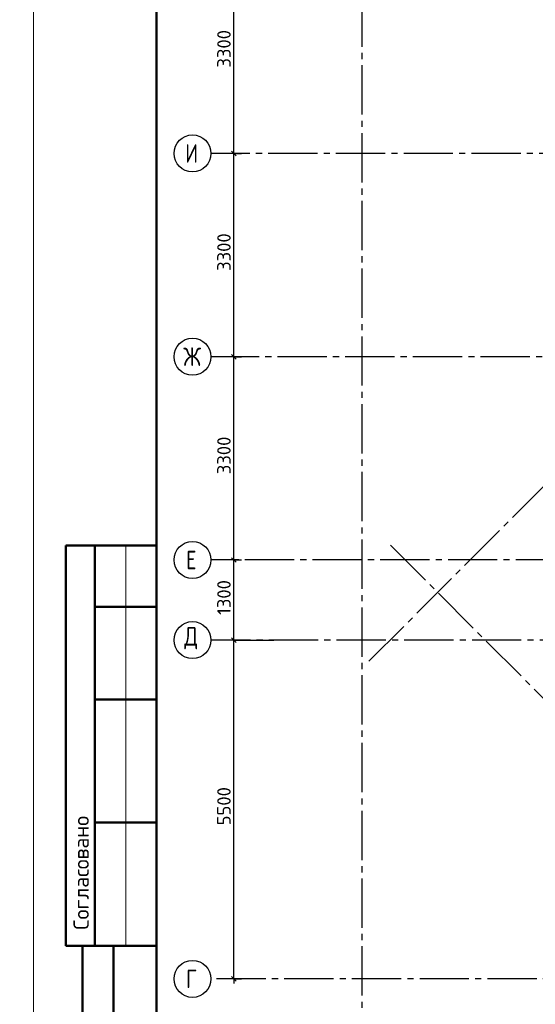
# Model space of a CAD drawing. Header units: millimetres. Extents: x 40580 to 1930067, y -240640 to 81020.
# Tile 627 of 656: x 1671127 to 1679503, y -231499 to -215517. Entities that reach past the tile are written whole.
import ezdxf

# ---------------------------------------------------------------- set-up
doc = ezdxf.new("R2010")
doc.units = ezdxf.units.MM
doc.linetypes.add('______5', pattern=[1100, 800, -100, 100, -100])
doc.linetypes.add('CENTER', pattern=[2, 1.25, -0.25, 0.25, -0.25])
doc.layers.add('Standard', color=7, linetype='Continuous', lineweight=25)
doc.layers.add('ОСИ', color=7, linetype='CENTER', lineweight=15)
doc.styles.add('GOST 2.304', font='isocpeur.ttf', dxfattribs={"width": 0.8})
doc.styles.add('ISOCPEUR', font='isocpeur.ttf')

msp = doc.modelspace()

# ---------------------------------------------------------------- linework, layer by layer
at = {"layer": 'Standard', "color": 7, "linetype": 'Continuous', "lineweight": -3, "transparency": 33554687}
for p, q in [((1674604.9, -217686.9), (1674604.9, -214386.9)), ((1674604.9, -220986.9), (1674604.9, -217686.9)), ((1674604.9, -224286.9), (1674604.9, -220986.9)), ((1674604.9, -225586.9), (1674604.9, -224286.9)), ((1674604.9, -231086.9), (1674604.9, -231161.9))]:
    msp.add_line(p, q, dxfattribs=at)
at = {"layer": 'Standard', "color": 7, "linetype": 'Continuous', "lineweight": 25, "transparency": 33554687}
for p, q in [((1674642.4, -217724.4), (1674567.4, -217649.4)), ((1674642.4, -221024.4), (1674567.4, -220949.4)), ((1674642.4, -224324.4), (1674567.4, -224249.4)), ((1674642.4, -225624.4), (1674567.4, -225549.4)), ((1674642.4, -231124.4), (1674567.4, -231049.4))]:
    msp.add_line(p, q, dxfattribs=at)
at = {"layer": 'Standard', "color": 251, "linetype": 'Continuous', "lineweight": -3, "true_color": 0x656565, "transparency": 33554687}
for p, q in [((1674604.9, -217686.9), (1674479.9, -217686.9)), ((1674604.9, -217686.9), (1674729.9, -217686.9)), ((1674604.9, -220986.9), (1674479.9, -220986.9)), ((1674604.9, -220986.9), (1674729.9, -220986.9)), ((1674604.9, -224286.9), (1674479.9, -224286.9)), ((1674604.9, -224286.9), (1674729.9, -224286.9)), ((1674604.9, -225586.9), (1674479.9, -225586.9)), ((1674604.9, -225586.9), (1674729.9, -225586.9)), ((1674604.9, -225586.9), (1675254.9, -225586.9)), ((1674604.9, -231086.9), (1674334.4, -231086.9)), ((1674604.9, -231086.9), (1674479.9, -231086.9)), ((1674604.9, -231086.9), (1674729.9, -231086.9))]:
    msp.add_line(p, q, dxfattribs=at)
at = {"layer": 'Standard', "color": 7, "linetype": 'Continuous', "lineweight": 50, "transparency": 33554687}
for p, q in [((1673350, -224049.7), (1671876.8, -224049.7)), ((1671876.8, -224049.7), (1671876.8, -230549.7)), ((1671876.8, -224049.7), (1671876.8, -230549.7)), ((1672350, -224049.7), (1672350, -230549.7)), ((1673350, -225049.7), (1672350, -225049.7)), ((1673350, -226549.7), (1672350, -226549.7)), ((1673350, -228549.7), (1672350, -228549.7)), ((1671876.8, -230549.7), (1673350, -230549.7)), ((1672150, -239049.7), (1672150, -230549.7)), ((1672150, -239049.7), (1672150, -230549.7)), ((1672650, -239049.7), (1672650, -230549.7))]:
    msp.add_line(p, q, dxfattribs=at)
at = {"layer": 'Standard', "color": 7, "linetype": 'Continuous', "lineweight": 13, "transparency": 33554687}
msp.add_line((1672850, -224049.7), (1672850, -230549.7), dxfattribs=at)
for points in [[(1671350, -239549.7), (1701050, -239549.7), (1701050, -197549.7), (1671350, -197549.7), (1671350, -239549.7)], [(1629350, -239549.7), (1671350, -239549.7), (1671350, -209849.7), (1629350, -209849.7), (1629350, -239549.7)]]:
    msp.add_lwpolyline(points, close=True, dxfattribs=at)
at = {"layer": 'Standard', "color": 7, "linetype": 'Continuous', "lineweight": 50, "transparency": 33554687}
msp.add_lwpolyline([(1673350, -198049.7), (1700550, -198049.7), (1700550, -239049.7), (1673350, -239049.7), (1673350, -198049.7)], close=True, dxfattribs=at)
at = {"layer": 'Standard', "color": 251, "linetype": 'Continuous', "lineweight": -3, "true_color": 0x656565, "transparency": 33554687}
for points in [[(1674604.9, -217686.9), (1674587.9, -217686.9), (1674587.9, -217686.9), (1674587.9, -217686.9), (1674587.9, -217686.9), (1674587.9, -217686.9), (1674587.9, -217686.9), (1674587.9, -217686.9), (1674587.9, -217686.9), (1674587.9, -217686.9), (1674587.9, -217686.9), (1674334.4, -217686.9)], [(1674604.9, -220986.9), (1674587.9, -220986.9), (1674587.9, -220986.9), (1674587.9, -220986.9), (1674587.9, -220986.9), (1674587.9, -220986.9), (1674587.9, -220986.9), (1674587.9, -220986.9), (1674587.9, -220986.9), (1674587.9, -220986.9), (1674587.9, -220986.9), (1674587.9, -220986.9), (1674587.9, -220986.9), (1674334.4, -220986.9)], [(1674604.9, -224286.9), (1674587.9, -224286.9), (1674587.9, -224286.9), (1674587.9, -224286.9), (1674587.9, -224286.9), (1674587.9, -224286.9), (1674587.9, -224286.9), (1674587.9, -224286.9), (1674587.9, -224286.9), (1674587.9, -224286.9), (1674587.9, -224286.9), (1674587.9, -224286.9), (1674587.9, -224286.9), (1674587.9, -224286.9), (1674587.9, -224286.9), (1674334.4, -224286.9)]]:
    msp.add_lwpolyline(points, dxfattribs=at)
at = {"layer": 'Standard', "color": 7, "linetype": 'Continuous', "lineweight": -3, "transparency": 33554687}
msp.add_lwpolyline([(1674604.9, -231086.9), (1674604.9, -228659.2), (1674604.9, -228659.2), (1674604.9, -225586.9)], dxfattribs=at)
at = {"layer": 'ОСИ', "color": 8, "linetype": '______5', "lineweight": -3, "transparency": 33554687}
for p, q in [((1676684.9, -199756.9), (1676684.9, -232796.9)), ((1676799.4, -225930.4), (1686133.1, -216596.7)), ((1683664.9, -217686.9), (1674234.4, -217686.9)), ((1682714.9, -220986.9), (1674234.4, -220986.9)), ((1677151.3, -224048.4), (1684599.4, -231496.5)), ((1689884.9, -224286.9), (1674234.4, -224286.9)), ((1688074.9, -225586.9), (1674234.4, -225586.9)), ((1688074.9, -225586.9), (1674234.4, -225586.9)), ((1687224.9, -231086.9), (1674234.4, -231086.9))]:
    msp.add_line(p, q, dxfattribs=at)
at = {"layer": 'ОСИ', "color": 7, "linetype": 'Continuous', "lineweight": -3, "transparency": 33554687}
for centre in [(1673934.4, -217686.9), (1673934.4, -220986.9), (1673934.4, -224286.9), (1673934.4, -225586.9), (1673934.4, -225586.9), (1673934.4, -231086.9)]:
    msp.add_circle(centre, 300, dxfattribs=at)

# ---------------------------------------------------------------- texts
at = {"layer": 'Standard', "color": 7, "linetype": 'Continuous', "lineweight": 25, "transparency": 33554687, "char_height": 220, "attachment_point": 7, "rotation": 90, "style": 'ISOCPEUR'}
for s, insert, width in [('3300', (1674554.9, -216295), 641.476), ('3300', (1674554.9, -219595), 641.476), ('3300', (1674554.9, -222895), 641.476), ('1300', (1674554.9, -225179.3), 610.171), ('5500', (1674554.9, -228595), 641.476)]:
    msp.add_mtext(s, dxfattribs=dict(at, insert=insert, width=width))
at = {"layer": 'Standard', "color": 7, "linetype": 'Continuous', "lineweight": 50, "transparency": 33554687, "insert": (1672250, -230288.3), "char_height": 250, "width": 2071.875, "attachment_point": 7, "rotation": 90, "style": 'GOST 2.304'}
msp.add_mtext('\\A1;{\\fISOCPEUR|i0|b0;\\H250.000000;\\W1.000000;\\C7;Согласовано}\\P', dxfattribs=at)
at = {"layer": 'ОСИ', "color": 7, "linetype": 'Continuous', "lineweight": 25, "transparency": 33554687, "char_height": 300, "attachment_point": 7, "style": 'ISOCPEUR'}
for s, insert, width in [('\\W0.80;И', (1673814.4, -217836.9), 359.83), ('\\W0.83;Ж', (1673784.4, -221136.9), 425), ('\\W0.78;Е', (1673829.4, -224436.9), 326.853), ('\\W0.82;Д', (1673799.4, -225736.9), 392.649), ('\\W0.78;Г', (1673829.4, -231236.9), 326.853)]:
    msp.add_mtext(s, dxfattribs=dict(at, insert=insert, width=width))

doc.saveas('drawing.dxf')
